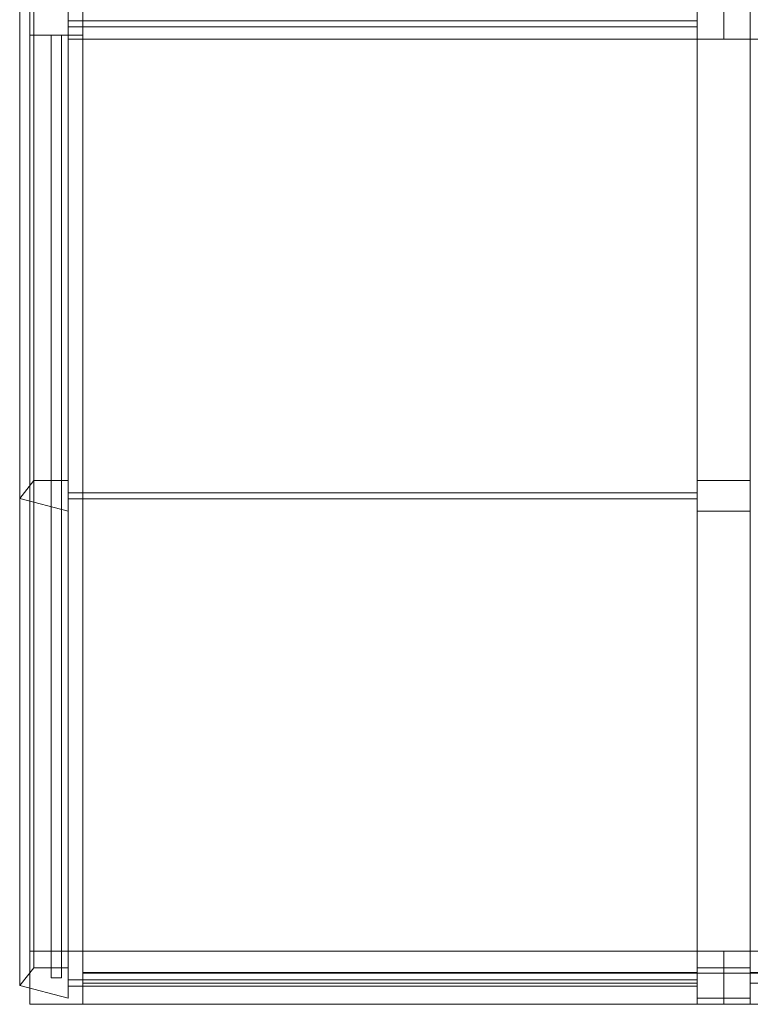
# Model space of a CAD drawing. Header units: millimetres. Extents: x -430348 to -225823, y -86243 to 5084.
# Tile 386 of 656: x -386774 to -386088, y -35276 to -34351. Entities that reach past the tile are written whole.
import ezdxf

# ---------------------------------------------------------------- set-up
doc = ezdxf.new("R2010")
doc.units = ezdxf.units.MM
doc.layers.add('A-GLAZ-CURT', color=52, linetype='Continuous', lineweight=9)
doc.layers.add('A-GLAZ-CWMG', color=51, linetype='Continuous', lineweight=9)

# ---------------------------------------------------------------- blocks, each defined once
blk = doc.blocks.new('System Panel - Glazed-566561-_3D_ Copy 1')
at = {"layer": 'A-GLAZ-CURT', "transparency": 33554471}
mesh = blk.add_polyface(dxfattribs=at)
corners = [(-288.33, 5), (-288.33, 5, 1196.41), (288.33, 5, 1196.41), (288.33, 5)]
mesh.append_faces([[corners[k] for k in face] for face in [(2, 3, 0, 1)]])
mesh = blk.add_polyface(dxfattribs=at)
corners = [(288.33, -5), (-288.33, -5), (-288.33, 5), (288.33, 5)]
mesh.append_faces([[corners[k] for k in face] for face in [(0, 1, 2, 3)]])
mesh = blk.add_polyface(dxfattribs=at)
corners = [(-288.33, -5, 1196.41), (288.33, -5, 1196.41), (288.33, 5, 1196.41), (-288.33, 5, 1196.41)]
mesh.append_faces([[corners[k] for k in face] for face in [(0, 1, 2, 3)]])
mesh = blk.add_polyface(dxfattribs=at)
corners = [(-288.33, -5), (-288.33, -5, 1196.41), (-288.33, 5, 1196.41), (-288.33, 5)]
mesh.append_faces([[corners[k] for k in face] for face in [(0, 1, 2, 3)]])
mesh = blk.add_polyface(dxfattribs=at)
corners = [(288.33, -5, 1196.41), (288.33, -5), (288.33, 5), (288.33, 5, 1196.41)]
mesh.append_faces([[corners[k] for k in face] for face in [(0, 1, 2, 3)]])
mesh = blk.add_polyface(dxfattribs=at)
corners = [(-288.33, -5), (288.33, -5), (288.33, -5, 1196.41), (-288.33, -5, 1196.41)]
mesh.append_faces([[corners[k] for k in face] for face in [(3, 0, 1, 2)]])
blk = doc.blocks.new('System Panel - Glazed-566558-_3D_ Copy 1')
at = {"layer": 'A-GLAZ-CURT', "transparency": 33554471}
mesh = blk.add_polyface(dxfattribs=at)
corners = [(-430, 5), (-430, 5, 1124.65), (430, 5, 1124.65), (430, 5)]
mesh.append_faces([[corners[k] for k in face] for face in [(1, 2, 3, 0)]])
mesh = blk.add_polyface(dxfattribs=at)
corners = [(430, -5), (-430, -5), (-430, 5), (430, 5)]
mesh.append_faces([[corners[k] for k in face] for face in [(0, 1, 2, 3)]])
mesh = blk.add_polyface(dxfattribs=at)
corners = [(-430, -5, 1124.65), (430, -5, 1124.65), (430, 5, 1124.65), (-430, 5, 1124.65)]
mesh.append_faces([[corners[k] for k in face] for face in [(0, 1, 2, 3)]])
mesh = blk.add_polyface(dxfattribs=at)
corners = [(-430, -5), (-430, -5, 1124.65), (-430, 5, 1124.65), (-430, 5)]
mesh.append_faces([[corners[k] for k in face] for face in [(0, 1, 2, 3)]])
mesh = blk.add_polyface(dxfattribs=at)
corners = [(430, -5, 1124.65), (430, -5), (430, 5), (430, 5, 1124.65)]
mesh.append_faces([[corners[k] for k in face] for face in [(0, 1, 2, 3)]])
mesh = blk.add_polyface(dxfattribs=at)
corners = [(-430, -5), (430, -5), (430, -5, 1124.65), (-430, -5, 1124.65)]
mesh.append_faces([[corners[k] for k in face] for face in [(3, 0, 1, 2)]])
blk = doc.blocks.new('System Panel - Glazed-566755-_3D_ Copy 1')
at = {"layer": 'A-GLAZ-CURT', "transparency": 33554471}
mesh = blk.add_polyface(dxfattribs=at)
corners = [(-295.31, 5), (-295.31, 5, 558.5), (-295.31, 5, 1099.5), (295.31, 5, 1099.5), (295.31, 5, 558.5), (295.31, 5)]
mesh.append_faces([[corners[k] for k in face] for face in [(2, 3, 4, 1)]], dxfattribs={"vtx2": -1})
mesh.append_faces([[corners[k] for k in face] for face in [(4, 5, 0, 1)]], dxfattribs={"vtx3": -1})
mesh = blk.add_polyface(dxfattribs=at)
corners = [(295.31, -5), (-295.31, -5), (-295.31, 5), (295.31, 5)]
mesh.append_faces([[corners[k] for k in face] for face in [(0, 1, 2, 3)]])
mesh = blk.add_polyface(dxfattribs=at)
corners = [(-295.31, -5, 1099.5), (295.31, -5, 1099.5), (295.31, 5, 1099.5), (-295.31, 5, 1099.5)]
mesh.append_faces([[corners[k] for k in face] for face in [(0, 1, 2, 3)]])
mesh = blk.add_polyface(dxfattribs=at)
corners = [(-295.31, -5, 558.5), (-295.31, -5, 1099.5), (-295.31, 5, 1099.5), (-295.31, 5, 558.5)]
mesh.append_faces([[corners[k] for k in face] for face in [(0, 1, 2, 3)]])
mesh = blk.add_polyface(dxfattribs=at)
corners = [(-295.31, -5), (-295.31, -5, 558.5), (-295.31, 5, 558.5), (-295.31, 5)]
mesh.append_faces([[corners[k] for k in face] for face in [(0, 1, 2, 3)]])
mesh = blk.add_polyface(dxfattribs=at)
corners = [(295.31, -5, 558.5), (295.31, -5), (295.31, 5), (295.31, 5, 558.5)]
mesh.append_faces([[corners[k] for k in face] for face in [(3, 0, 1, 2)]])
mesh = blk.add_polyface(dxfattribs=at)
corners = [(295.31, -5, 1099.5), (295.31, -5, 558.5), (295.31, 5, 558.5), (295.31, 5, 1099.5)]
mesh.append_faces([[corners[k] for k in face] for face in [(3, 0, 1, 2)]])
mesh = blk.add_polyface(dxfattribs=at)
corners = [(-295.31, -5), (295.31, -5), (295.31, -5, 558.5), (295.31, -5, 1099.5), (-295.31, -5, 1099.5), (-295.31, -5, 558.5)]
mesh.append_faces([[corners[k] for k in face] for face in [(3, 4, 5, 2)]], dxfattribs={"vtx2": -1})
mesh.append_faces([[corners[k] for k in face] for face in [(5, 0, 1, 2)]], dxfattribs={"vtx3": -1})
blk = doc.blocks.new('System Panel - Glazed-566767-_3D_ Copy 1')
at = {"layer": 'A-GLAZ-CURT', "transparency": 33554471}
mesh = blk.add_polyface(dxfattribs=at)
corners = [(-442.5, 5), (-442.5, 5, 657.49), (442.5, 5, 37.81), (417.5, 5, 37.81), (417.5, 5)]
mesh.append_faces([[corners[k] for k in face] for face in [(3, 1, 2)]], dxfattribs={"vtx0": -1})
mesh.append_faces([[corners[k] for k in face] for face in [(0, 1, 3, 4)]], dxfattribs={"vtx1": -1})
mesh = blk.add_polyface(dxfattribs=at)
corners = [(417.5, -5), (-442.5, -5), (-442.5, 5), (417.5, 5)]
mesh.append_faces([[corners[k] for k in face] for face in [(0, 1, 2, 3)]])
mesh = blk.add_polyface(dxfattribs=at)
corners = [(-442.5, -5, 657.49), (442.5, -5, 37.81), (442.5, 5, 37.81), (-442.5, 5, 657.49)]
mesh.append_faces([[corners[k] for k in face] for face in [(0, 1, 2, 3)]])
mesh = blk.add_polyface(dxfattribs=at)
corners = [(-442.5, -5), (-442.5, -5, 657.49), (-442.5, 5, 657.49), (-442.5, 5)]
mesh.append_faces([[corners[k] for k in face] for face in [(0, 1, 2, 3)]])
mesh = blk.add_polyface(dxfattribs=at)
corners = [(417.5, -5, 37.81), (417.5, -5), (417.5, 5), (417.5, 5, 37.81)]
mesh.append_faces([[corners[k] for k in face] for face in [(0, 1, 2, 3)]])
mesh = blk.add_polyface(dxfattribs=at)
corners = [(442.5, -5, 37.81), (417.5, -5, 37.81), (417.5, 5, 37.81), (442.5, 5, 37.81)]
mesh.append_faces([[corners[k] for k in face] for face in [(0, 1, 2, 3)]])
mesh = blk.add_polyface(dxfattribs=at)
corners = [(-442.5, -5), (417.5, -5), (417.5, -5, 37.81), (442.5, -5, 37.81), (-442.5, -5, 657.49)]
mesh.append_faces([[corners[k] for k in face] for face in [(2, 4, 0, 1)]], dxfattribs={"vtx0": -1})
mesh.append_faces([[corners[k] for k in face] for face in [(2, 3, 4)]], dxfattribs={"vtx2": -1})
blk = doc.blocks.new('Quad Corner Mullion - Quad Mullion 1-566768-_3D_ Copy 1')
at = {"layer": 'A-GLAZ-CWMG'}
mesh = blk.add_polyface(dxfattribs=at)
corners = [(25, -25), (25, 25), (-25, 25), (-25, -25)]
mesh.append_faces([[corners[k] for k in face] for face in [(3, 0, 1, 2)]])
mesh = blk.add_polyface(dxfattribs=at)
corners = [(25, -25, -1262.46), (-25, -25, -1262.46), (-25, 25, -1262.46), (25, 25, -1262.46)]
mesh.append_faces([[corners[k] for k in face] for face in [(2, 3, 0, 1)]])
mesh = blk.add_polyface(dxfattribs=at)
corners = [(-25, 25), (25, 25), (25, 25, -1262.46), (-25, 25, -1262.46)]
mesh.append_faces([[corners[k] for k in face] for face in [(3, 0, 1, 2)]])
mesh = blk.add_polyface(dxfattribs=at)
corners = [(-25, -25), (-25, 25), (-25, 25, -1262.46), (-25, -25, -1262.46)]
mesh.append_faces([[corners[k] for k in face] for face in [(3, 0, 1, 2)]])
mesh = blk.add_polyface(dxfattribs=at)
corners = [(25, 25), (25, -25), (25, -25, -1262.46), (25, 25, -1262.46)]
mesh.append_faces([[corners[k] for k in face] for face in [(3, 0, 1, 2)]])
mesh = blk.add_polyface(dxfattribs=at)
corners = [(25, -25), (-25, -25), (-25, -25, -1262.46), (25, -25, -1262.46)]
mesh.append_faces([[corners[k] for k in face] for face in [(3, 0, 1, 2)]])
blk = doc.blocks.new('Rectangular Mullion - 25mm x 50mm-566548-_3D_ Copy 1')
at = {"layer": 'A-GLAZ-CWMG'}
mesh = blk.add_polyface(dxfattribs=at)
corners = [(0, 25), (-50, 25), (-50, -25), (0, -25)]
mesh.append_faces([[corners[k] for k in face] for face in [(2, 3, 0, 1)]])
mesh = blk.add_polyface(dxfattribs=at)
corners = [(0, 25, -576.67), (0, -25, -576.67), (-50, -25, -576.67), (-50, 25, -576.67)]
mesh.append_faces([[corners[k] for k in face] for face in [(0, 1, 2, 3)]])
mesh = blk.add_polyface(dxfattribs=at)
corners = [(-50, 25), (0, 25), (0, 25, -576.67), (-50, 25, -576.67)]
mesh.append_faces([[corners[k] for k in face] for face in [(3, 0, 1, 2)]])
mesh = blk.add_polyface(dxfattribs=at)
corners = [(-50, -25), (-50, 25), (-50, 25, -576.67), (-50, -25, -576.67)]
mesh.append_faces([[corners[k] for k in face] for face in [(3, 0, 1, 2)]])
mesh = blk.add_polyface(dxfattribs=at)
corners = [(0, 25), (0, -25), (0, -25, -576.67), (0, 25, -576.67)]
mesh.append_faces([[corners[k] for k in face] for face in [(3, 0, 1, 2)]])
mesh = blk.add_polyface(dxfattribs=at)
corners = [(0, -25), (-50, -25), (-50, -25, -576.67), (0, -25, -576.67)]
mesh.append_faces([[corners[k] for k in face] for face in [(3, 0, 1, 2)]])
blk = doc.blocks.new('Rectangular Mullion - 25mm x 50mm-566547-_3D_ Copy 1')
at = {"layer": 'A-GLAZ-CWMG'}
mesh = blk.add_polyface(dxfattribs=at)
corners = [(25, 25), (-25, 25), (-25, -25), (25, -25)]
mesh.append_faces([[corners[k] for k in face] for face in [(2, 3, 0, 1)]])
mesh = blk.add_polyface(dxfattribs=at)
corners = [(25, 25, -1246.41), (25, -25, -1246.41), (-25, -25, -1246.41), (-25, 25, -1246.41)]
mesh.append_faces([[corners[k] for k in face] for face in [(0, 1, 2, 3)]])
mesh = blk.add_polyface(dxfattribs=at)
corners = [(-25, 25), (25, 25), (25, 25, -1246.41), (-25, 25, -1246.41)]
mesh.append_faces([[corners[k] for k in face] for face in [(0, 1, 2, 3)]])
mesh = blk.add_polyface(dxfattribs=at)
corners = [(-25, -25), (-25, 25), (-25, 25, -1246.41), (-25, -25, -1246.41)]
mesh.append_faces([[corners[k] for k in face] for face in [(0, 1, 2, 3)]])
mesh = blk.add_polyface(dxfattribs=at)
corners = [(25, 25), (25, -25), (25, -25, -1246.41), (25, 25, -1246.41)]
mesh.append_faces([[corners[k] for k in face] for face in [(0, 1, 2, 3)]])
mesh = blk.add_polyface(dxfattribs=at)
corners = [(25, -25), (-25, -25), (-25, -25, -1246.41), (25, -25, -1246.41)]
mesh.append_faces([[corners[k] for k in face] for face in [(0, 1, 2, 3)]])
blk = doc.blocks.new('Quad Corner Mullion - Quad Mullion 1-566551-_3D_ Copy 1')
at = {"layer": 'A-GLAZ-CWMG'}
mesh = blk.add_polyface(dxfattribs=at)
corners = [(-16.05, 25), (16.05, 25), (16.05, 25, -626.67), (-16.05, 25, -626.67)]
mesh.append_faces([[corners[k] for k in face] for face in [(3, 0, 1, 2)]])
mesh = blk.add_polyface(dxfattribs=at)
corners = [(-16.05, -25), (-16.05, 25), (-16.05, 25, -626.67), (-16.05, -25, -626.67)]
mesh.append_faces([[corners[k] for k in face] for face in [(3, 0, 1, 2)]])
mesh = blk.add_polyface(dxfattribs=at)
corners = [(16.05, 25), (29.41, -4.19), (29.41, -4.19, -626.67), (16.05, 25, -626.67)]
mesh.append_faces([[corners[k] for k in face] for face in [(3, 0, 1, 2)]])
mesh = blk.add_polyface(dxfattribs=at)
corners = [(29.41, -4.19), (-16.05, -25), (-16.05, -25, -626.67), (29.41, -4.19, -626.67)]
mesh.append_faces([[corners[k] for k in face] for face in [(3, 0, 1, 2)]])
blk = doc.blocks.new('Quad Corner Mullion - Quad Mullion 1-566560-_3D_ Copy 1')
at = {"layer": 'A-GLAZ-CWMG'}
mesh = blk.add_polyface(dxfattribs=at)
corners = [(29.41, -4.19, -601.67), (-16.05, -25, -601.67), (-16.05, 25, -601.67), (16.05, 25, -601.67)]
mesh.append_faces([[corners[k] for k in face] for face in [(2, 3, 0, 1)]])
mesh = blk.add_polyface(dxfattribs=at)
corners = [(-16.05, 25), (16.05, 25), (16.05, 25, -601.67), (-16.05, 25, -601.67)]
mesh.append_faces([[corners[k] for k in face] for face in [(3, 0, 1, 2)]])
mesh = blk.add_polyface(dxfattribs=at)
corners = [(-16.05, -25), (-16.05, 25), (-16.05, 25, -601.67), (-16.05, -25, -601.67)]
mesh.append_faces([[corners[k] for k in face] for face in [(3, 0, 1, 2)]])
mesh = blk.add_polyface(dxfattribs=at)
corners = [(16.05, 25), (29.41, -4.19), (29.41, -4.19, -601.67), (16.05, 25, -601.67)]
mesh.append_faces([[corners[k] for k in face] for face in [(3, 0, 1, 2)]])
mesh = blk.add_polyface(dxfattribs=at)
corners = [(29.41, -4.19), (-16.05, -25), (-16.05, -25, -601.67), (29.41, -4.19, -601.67)]
mesh.append_faces([[corners[k] for k in face] for face in [(3, 0, 1, 2)]])
blk = doc.blocks.new('Rectangular Mullion - 25mm x 50mm-566555-_3D_ Copy 1')
at = {"layer": 'A-GLAZ-CWMG'}
mesh = blk.add_polyface(dxfattribs=at)
corners = [(25, 25), (-25, 25), (-25, -25), (25, -25)]
mesh.append_faces([[corners[k] for k in face] for face in [(2, 3, 0, 1)]])
mesh = blk.add_polyface(dxfattribs=at)
corners = [(-25, 25), (25, 25), (25, 25, -1199.65), (-25, 25, -1199.65)]
mesh.append_faces([[corners[k] for k in face] for face in [(0, 1, 2, 3)]])
mesh = blk.add_polyface(dxfattribs=at)
corners = [(-25, -25), (-25, 25), (-25, 25, -1199.65), (-25, -25, -1199.65)]
mesh.append_faces([[corners[k] for k in face] for face in [(0, 1, 2, 3)]])
mesh = blk.add_polyface(dxfattribs=at)
corners = [(25, 25), (25, -25), (25, -25, -1199.65), (25, 25, -1199.65)]
mesh.append_faces([[corners[k] for k in face] for face in [(0, 1, 2, 3)]])
mesh = blk.add_polyface(dxfattribs=at)
corners = [(25, -25), (-25, -25), (-25, -25, -1199.65), (25, -25, -1199.65)]
mesh.append_faces([[corners[k] for k in face] for face in [(0, 1, 2, 3)]])
blk = doc.blocks.new('Rectangular Mullion - 25mm x 50mm-566556-_3D_ Copy 1')
at = {"layer": 'A-GLAZ-CWMG'}
mesh = blk.add_polyface(dxfattribs=at)
corners = [(25, 25), (-25, 25), (-25, -25), (25, -25)]
mesh.append_faces([[corners[k] for k in face] for face in [(2, 3, 0, 1)]])
mesh = blk.add_polyface(dxfattribs=at)
corners = [(25, 25, -860), (25, -25, -860), (-25, -25, -860), (-25, 25, -860)]
mesh.append_faces([[corners[k] for k in face] for face in [(0, 1, 2, 3)]])
mesh = blk.add_polyface(dxfattribs=at)
corners = [(-25, 25), (25, 25), (25, 25, -860), (-25, 25, -860)]
mesh.append_faces([[corners[k] for k in face] for face in [(0, 1, 2, 3)]])
mesh = blk.add_polyface(dxfattribs=at)
corners = [(-25, -25), (-25, 25), (-25, 25, -860), (-25, -25, -860)]
mesh.append_faces([[corners[k] for k in face] for face in [(0, 1, 2, 3)]])
mesh = blk.add_polyface(dxfattribs=at)
corners = [(25, 25), (25, -25), (25, -25, -860), (25, 25, -860)]
mesh.append_faces([[corners[k] for k in face] for face in [(0, 1, 2, 3)]])
mesh = blk.add_polyface(dxfattribs=at)
corners = [(25, -25), (-25, -25), (-25, -25, -860), (25, -25, -860)]
mesh.append_faces([[corners[k] for k in face] for face in [(0, 1, 2, 3)]])
blk = doc.blocks.new('Rectangular Mullion - 25mm x 50mm-566553-_3D_ Copy 1')
at = {"layer": 'A-GLAZ-CWMG'}
mesh = blk.add_polyface(dxfattribs=at)
corners = [(0, 25), (-50, 25), (-50, -25), (0, -25)]
mesh.append_faces([[corners[k] for k in face] for face in [(2, 3, 0, 1)]])
mesh = blk.add_polyface(dxfattribs=at)
corners = [(0, 25, -860), (0, -25, -860), (-50, -25, -860), (-50, 25, -860)]
mesh.append_faces([[corners[k] for k in face] for face in [(0, 1, 2, 3)]])
mesh = blk.add_polyface(dxfattribs=at)
corners = [(-50, 25), (0, 25), (0, 25, -860), (-50, 25, -860)]
mesh.append_faces([[corners[k] for k in face] for face in [(0, 1, 2, 3)]])
mesh = blk.add_polyface(dxfattribs=at)
corners = [(-50, -25), (-50, 25), (-50, 25, -860), (-50, -25, -860)]
mesh.append_faces([[corners[k] for k in face] for face in [(0, 1, 2, 3)]])
mesh = blk.add_polyface(dxfattribs=at)
corners = [(0, 25), (0, -25), (0, -25, -860), (0, 25, -860)]
mesh.append_faces([[corners[k] for k in face] for face in [(0, 1, 2, 3)]])
mesh = blk.add_polyface(dxfattribs=at)
corners = [(0, -25), (-50, -25), (-50, -25, -860), (0, -25, -860)]
mesh.append_faces([[corners[k] for k in face] for face in [(0, 1, 2, 3)]])
blk = doc.blocks.new('Rectangular Mullion - 25mm x 50mm-566557-_3D_ Copy 1')
at = {"layer": 'A-GLAZ-CWMG'}
mesh = blk.add_polyface(dxfattribs=at)
corners = [(25, 25, -700), (25, -25, -700), (-25, -25, -700), (-25, 25, -700)]
mesh.append_faces([[corners[k] for k in face] for face in [(0, 1, 2, 3)]])
mesh = blk.add_polyface(dxfattribs=at)
corners = [(-25, 25), (25, 25), (25, 25, -700), (-25, 25, -700)]
mesh.append_faces([[corners[k] for k in face] for face in [(0, 1, 2, 3)]])
mesh = blk.add_polyface(dxfattribs=at)
corners = [(-25, -25), (-25, 25), (-25, 25, -700), (-25, -25, -700)]
mesh.append_faces([[corners[k] for k in face] for face in [(0, 1, 2, 3)]])
mesh = blk.add_polyface(dxfattribs=at)
corners = [(25, 25), (25, -25), (25, -25, -700), (25, 25, -700)]
mesh.append_faces([[corners[k] for k in face] for face in [(0, 1, 2, 3)]])
mesh = blk.add_polyface(dxfattribs=at)
corners = [(25, -25), (-25, -25), (-25, -25, -700), (25, -25, -700)]
mesh.append_faces([[corners[k] for k in face] for face in [(0, 1, 2, 3)]])
blk = doc.blocks.new('Quad Corner Mullion - Quad Mullion 1-566777-_3D_ Copy 1')
at = {"layer": 'A-GLAZ-CWMG'}
mesh = blk.add_polyface(dxfattribs=at)
corners = [(-17.51, 25), (29.48, 7.9), (29.48, 7.9, -626.67), (-17.51, 25, -626.67)]
mesh.append_faces([[corners[k] for k in face] for face in [(3, 0, 1, 2)]])
mesh = blk.add_polyface(dxfattribs=at)
corners = [(-17.51, -25), (-17.51, 25), (-17.51, 25, -626.67), (-17.51, -25, -626.67)]
mesh.append_faces([[corners[k] for k in face] for face in [(3, 0, 1, 2)]])
mesh = blk.add_polyface(dxfattribs=at)
corners = [(29.48, 7.9), (17.51, -25), (17.51, -25, -626.67), (29.48, 7.9, -626.67)]
mesh.append_faces([[corners[k] for k in face] for face in [(3, 0, 1, 2)]])
mesh = blk.add_polyface(dxfattribs=at)
corners = [(17.51, -25), (-17.51, -25), (-17.51, -25, -626.67), (17.51, -25, -626.67)]
mesh.append_faces([[corners[k] for k in face] for face in [(3, 0, 1, 2)]])
blk = doc.blocks.new('Quad Corner Mullion - Quad Mullion 1-566778-_3D_ Copy 1')
at = {"layer": 'A-GLAZ-CWMG'}
mesh = blk.add_polyface(dxfattribs=at)
corners = [(29.48, 7.9, -615.61), (17.51, -25, -615.61), (-17.51, -25, -615.61), (-17.51, 25, -615.61)]
mesh.append_faces([[corners[k] for k in face] for face in [(3, 0, 1, 2)]])
mesh = blk.add_polyface(dxfattribs=at)
corners = [(-17.51, 25), (29.48, 7.9), (29.48, 7.9, -615.61), (-17.51, 25, -615.61)]
mesh.append_faces([[corners[k] for k in face] for face in [(0, 1, 2, 3)]])
mesh = blk.add_polyface(dxfattribs=at)
corners = [(-17.51, -25), (-17.51, 25), (-17.51, 25, -615.61), (-17.51, -25, -615.61)]
mesh.append_faces([[corners[k] for k in face] for face in [(0, 1, 2, 3)]])
mesh = blk.add_polyface(dxfattribs=at)
corners = [(29.48, 7.9), (17.51, -25), (17.51, -25, -615.61), (29.48, 7.9, -615.61)]
mesh.append_faces([[corners[k] for k in face] for face in [(3, 0, 1, 2)]])
mesh = blk.add_polyface(dxfattribs=at)
corners = [(17.51, -25), (-17.51, -25), (-17.51, -25, -615.61), (17.51, -25, -615.61)]
mesh.append_faces([[corners[k] for k in face] for face in [(3, 0, 1, 2)]])
blk = doc.blocks.new('Quad Corner Mullion - Quad Mullion 1-566780-_3D_ Copy 1')
at = {"layer": 'A-GLAZ-CWMG'}
mesh = blk.add_polyface(dxfattribs=at)
corners = [(29.41, -4.19), (16.05, 25), (-16.05, 25), (-16.05, -25)]
mesh.append_faces([[corners[k] for k in face] for face in [(0, 1, 2, 3)]])
mesh = blk.add_polyface(dxfattribs=at)
corners = [(-16.05, 25), (16.05, 25), (16.05, 25, -558.5), (-16.05, 25, -558.5)]
mesh.append_faces([[corners[k] for k in face] for face in [(0, 1, 2, 3)]])
mesh = blk.add_polyface(dxfattribs=at)
corners = [(-16.05, -25), (-16.05, 25), (-16.05, 25, -558.5), (-16.05, -25, -558.5)]
mesh.append_faces([[corners[k] for k in face] for face in [(0, 1, 2, 3)]])
mesh = blk.add_polyface(dxfattribs=at)
corners = [(16.05, 25), (29.41, -4.19), (29.41, -4.19, -558.5), (16.05, 25, -558.5)]
mesh.append_faces([[corners[k] for k in face] for face in [(0, 1, 2, 3)]])
mesh = blk.add_polyface(dxfattribs=at)
corners = [(29.41, -4.19), (-16.05, -25), (-16.05, -25, -558.5), (29.41, -4.19, -558.5)]
mesh.append_faces([[corners[k] for k in face] for face in [(0, 1, 2, 3)]])
blk = doc.blocks.new('Rectangular Mullion - 25mm x 50mm-566749-_3D_ Copy 1')
at = {"layer": 'A-GLAZ-CWMG'}
mesh = blk.add_polyface(dxfattribs=at)
corners = [(25, 25), (-25, 25), (-25, -25), (25, -25)]
mesh.append_faces([[corners[k] for k in face] for face in [(2, 3, 0, 1)]])
mesh = blk.add_polyface(dxfattribs=at)
corners = [(-25, 25), (25, 25), (25, 25, -541), (-25, 25, -541)]
mesh.append_faces([[corners[k] for k in face] for face in [(3, 0, 1, 2)]])
mesh = blk.add_polyface(dxfattribs=at)
corners = [(-25, -25), (-25, 25), (-25, 25, -541), (-25, -25, -541)]
mesh.append_faces([[corners[k] for k in face] for face in [(3, 0, 1, 2)]])
mesh = blk.add_polyface(dxfattribs=at)
corners = [(25, 25), (25, -25), (25, -25, -541), (25, 25, -541)]
mesh.append_faces([[corners[k] for k in face] for face in [(3, 0, 1, 2)]])
mesh = blk.add_polyface(dxfattribs=at)
corners = [(25, -25), (-25, -25), (-25, -25, -541), (25, -25, -541)]
mesh.append_faces([[corners[k] for k in face] for face in [(3, 0, 1, 2)]])
blk = doc.blocks.new('Quad Corner Mullion - Quad Mullion 1-566784-_3D_ Copy 1')
at = {"layer": 'A-GLAZ-CWMG'}
mesh = blk.add_polyface(dxfattribs=at)
corners = [(29.41, -4.19, -576.01), (-16.05, -25, -576.01), (-16.05, 25, -576.01), (16.05, 25, -576.01)]
mesh.append_faces([[corners[k] for k in face] for face in [(2, 3, 0, 1)]])
mesh = blk.add_polyface(dxfattribs=at)
corners = [(-16.05, 25), (16.05, 25), (16.05, 25, -576.01), (-16.05, 25, -576.01)]
mesh.append_faces([[corners[k] for k in face] for face in [(0, 1, 2, 3)]])
mesh = blk.add_polyface(dxfattribs=at)
corners = [(-16.05, -25), (-16.05, 25), (-16.05, 25, -576.01), (-16.05, -25, -576.01)]
mesh.append_faces([[corners[k] for k in face] for face in [(0, 1, 2, 3)]])
mesh = blk.add_polyface(dxfattribs=at)
corners = [(16.05, 25), (29.41, -4.19), (29.41, -4.19, -576.01), (16.05, 25, -576.01)]
mesh.append_faces([[corners[k] for k in face] for face in [(0, 1, 2, 3)]])
mesh = blk.add_polyface(dxfattribs=at)
corners = [(29.41, -4.19), (-16.05, -25), (-16.05, -25, -576.01), (29.41, -4.19, -576.01)]
mesh.append_faces([[corners[k] for k in face] for face in [(0, 1, 2, 3)]])
blk = doc.blocks.new('Rectangular Mullion - 25mm x 50mm-566751-_3D_ Copy 1')
at = {"layer": 'A-GLAZ-CWMG'}
mesh = blk.add_polyface(dxfattribs=at)
corners = [(25, 25, -558.5), (25, -25, -558.5), (-25, -25, -558.5), (-25, 25, -558.5)]
mesh.append_faces([[corners[k] for k in face] for face in [(0, 1, 2, 3)]])
mesh = blk.add_polyface(dxfattribs=at)
corners = [(-25, 25), (25, 25), (25, 25, -558.5), (-25, 25, -558.5)]
mesh.append_faces([[corners[k] for k in face] for face in [(3, 0, 1, 2)]])
mesh = blk.add_polyface(dxfattribs=at)
corners = [(-25, -25), (-25, 25), (-25, 25, -558.5), (-25, -25, -558.5)]
mesh.append_faces([[corners[k] for k in face] for face in [(3, 0, 1, 2)]])
mesh = blk.add_polyface(dxfattribs=at)
corners = [(25, 25), (25, -25), (25, -25, -558.5), (25, 25, -558.5)]
mesh.append_faces([[corners[k] for k in face] for face in [(3, 0, 1, 2)]])
mesh = blk.add_polyface(dxfattribs=at)
corners = [(25, -25), (-25, -25), (-25, -25, -558.5), (25, -25, -558.5)]
mesh.append_faces([[corners[k] for k in face] for face in [(3, 0, 1, 2)]])

msp = doc.modelspace()

# ---------------------------------------------------------------- block references
at = {"layer": 'A-GLAZ-CURT', "transparency": 33554471, "extrusion": (0, 0.819152, 0.573576), "rotation": 180}
msp.add_blockref('System Panel - Glazed-566755-_3D_ Copy 1', (386433.47, 69352.19, 5521.79), dxfattribs=at)
at = {"layer": 'A-GLAZ-CURT', "transparency": 33554471, "rotation": 270}
for name, p in [('System Panel - Glazed-566558-_3D_ Copy 1', (-386739.83, -34795.59, 58768.2)), ('System Panel - Glazed-566767-_3D_ Copy 1', (-386739.83, -34808.09, 59942.85))]:
    msp.add_blockref(name, p, dxfattribs=at)
at = {"layer": 'A-GLAZ-CURT', "transparency": 33554471}
for p in [(-386426.49, -35250.59, 58768.2), (-385799.83, -35250.59, 58768.2)]:
    msp.add_blockref('System Panel - Glazed-566561-_3D_ Copy 1', p, dxfattribs=at)
at = {"layer": 'A-GLAZ-CWMG', "extrusion": (0, -0.819152, -0.573576), "rotation": 180}
for name, p in [('Quad Corner Mullion - Quad Mullion 1-566784-_3D_ Copy 1', (-386744.83, 69352.19, -6080.3)), ('Quad Corner Mullion - Quad Mullion 1-566780-_3D_ Copy 1', (-386744.83, 69352.19, -5521.79))]:
    msp.add_blockref(name, p, dxfattribs=at)
at = {"layer": 'A-GLAZ-CWMG', "extrusion": (1, 0, 0)}
for name, p, rotation in [('Quad Corner Mullion - Quad Mullion 1-566778-_3D_ Copy 1', (-34340.59, 60617.85, -386113.16), 145.0000000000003), ('Quad Corner Mullion - Quad Mullion 1-566777-_3D_ Copy 1', (-34340.59, 60617.85, -385486.49), 145.0000000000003), ('Quad Corner Mullion - Quad Mullion 1-566560-_3D_ Copy 1', (-35250.59, 59980.66, -386113.16), 90), ('Quad Corner Mullion - Quad Mullion 1-566551-_3D_ Copy 1', (-35250.59, 59980.66, -385486.49), 90)]:
    msp.add_blockref(name, p, dxfattribs=dict(at, rotation=rotation))
at = {"layer": 'A-GLAZ-CWMG', "extrusion": (0, 0, -1)}
for name, p, rotation in [('Rectangular Mullion - 25mm x 50mm-566555-_3D_ Copy 1', (386739.83, -34340.59, -58718.2), 270), ('Rectangular Mullion - 25mm x 50mm-566557-_3D_ Copy 1', (386739.83, -34340.59, -59917.85), 270), ('Rectangular Mullion - 25mm x 50mm-566547-_3D_ Copy 1', (386113.16, -35250.59, -58718.2), 180)]:
    msp.add_blockref(name, p, dxfattribs=dict(at, rotation=rotation))
at = {"layer": 'A-GLAZ-CWMG', "extrusion": (0, 0.819152, 0.573576), "rotation": 180}
for name, p in [('Rectangular Mullion - 25mm x 50mm-566749-_3D_ Copy 1', (386113.16, 69352.19, 6621.3)), ('Rectangular Mullion - 25mm x 50mm-566751-_3D_ Copy 1', (386113.16, 69352.19, 6080.3))]:
    msp.add_blockref(name, p, dxfattribs=at)
at = {"layer": 'A-GLAZ-CWMG', "extrusion": (0, -1, 0), "rotation": 90}
msp.add_blockref('Rectangular Mullion - 25mm x 50mm-566556-_3D_ Copy 1', (-386739.83, 59917.85, 35225.59), dxfattribs=at)
at = {"layer": 'A-GLAZ-CWMG', "extrusion": (0, 1, 0), "rotation": 270}
msp.add_blockref('Rectangular Mullion - 25mm x 50mm-566553-_3D_ Copy 1', (386739.83, 58718.2, -34365.59), dxfattribs=at)
at = {"layer": 'A-GLAZ-CWMG', "rotation": 180}
msp.add_blockref('Quad Corner Mullion - Quad Mullion 1-566768-_3D_ Copy 1', (-386739.83, -35250.59, 59980.66), dxfattribs=at)
at = {"layer": 'A-GLAZ-CWMG', "extrusion": (-1, 0, 0), "rotation": 270}
msp.add_blockref('Rectangular Mullion - 25mm x 50mm-566548-_3D_ Copy 1', (35250.59, 58718.2, 386714.83), dxfattribs=at)

doc.saveas('drawing.dxf')
